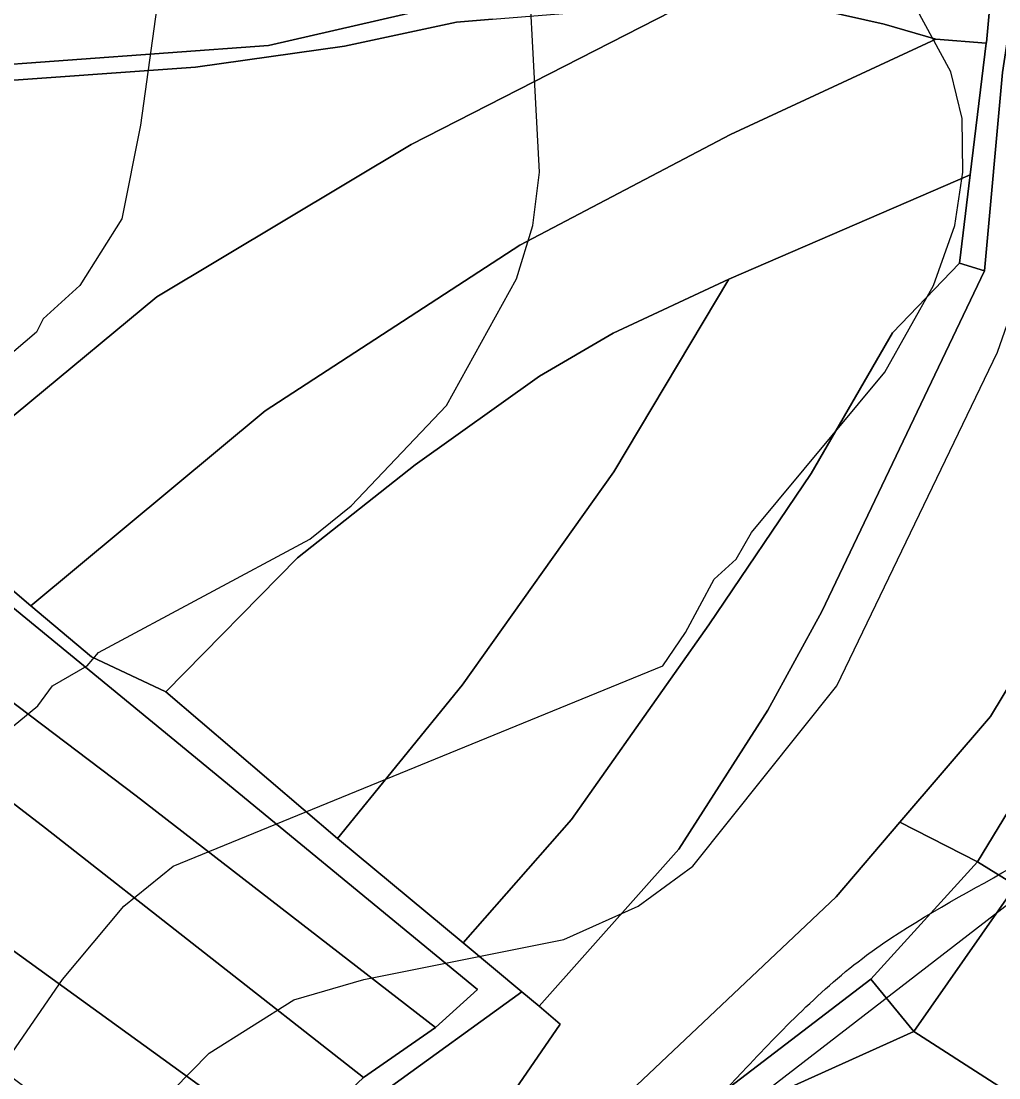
# Model space of a CAD drawing. Extents: x -510989 to -501240, y -1184665 to -1176089.
# Drawn here: x -504835.7 to -504689.1, y -1182035.7 to -1181877.4 of the extents above; entities that cross this region are included whole.
import ezdxf

# ---------------------------------------------------------------- set-up
doc = ezdxf.new("R2010")
doc.units = 0
for name, color, linetype in [('orna_puda', 7, 'Continuous'), ('ostatni_plocha_x_draha', 7, 'Continuous'), ('ostatni_plocha_x_ostatni_komunikace', 7, 'Continuous'), ('STAV_zaplavove_uzemi', 7, 'Continuous'), ('trvaly_travni_porost', 7, 'Continuous'), ('vrstevnice_01', 7, 'Continuous'), ('vrstevnice_02', 7, 'Continuous'), ('zahrada', 7, 'Continuous')]:
    doc.layers.add(name, color=color, linetype=linetype)

msp = doc.modelspace()

# ---------------------------------------------------------------- linework, layer by layer
at = {"layer": 'orna_puda'}
for points in [[(-504673.22, -1181772.8), (-504661.14, -1181813.44), (-504667.04, -1181834.24), (-504685.46, -1181855.71), (-504691.47, -1181857.5), (-504705.91, -1181862.57), (-504728.34, -1181871.61), (-504758.59, -1181873.98), (-504772.27, -1181875), (-504798.59, -1181881.05), (-504843.8, -1181884.33), (-504876.83, -1181885.68), (-504905.07, -1181885.23), (-504906.16, -1181885.16), (-504872.71, -1181870.13), (-504825.72, -1181847.06), (-504714.24, -1181793.02), (-504690.54, -1181781.44)], [(-504735.84, -1181874.76), (-504723.96, -1181874.38), (-504715.47, -1181875.81), (-504706.3, -1181877.84), (-504698.56, -1181880.09), (-504729.36, -1181894.36), (-504760.92, -1181910.97), (-504799.11, -1181935.79), (-504834.23, -1181964.97), (-504838.74, -1181961.17), (-504848.36, -1181953.95), (-504853.47, -1181950.26), (-504815.36, -1181918.68), (-504777.23, -1181895.87)], [(-504765.01, -1181877.09), (-504735.84, -1181874.76), (-504777.23, -1181895.87), (-504815.36, -1181918.68), (-504853.47, -1181950.26), (-504860.84, -1181944.73), (-504868.43, -1181939.19), (-504881.4, -1181926.67), (-504911.05, -1181900.96), (-504926.82, -1181887.17), (-504886.6, -1181888.36), (-504842.45, -1181886.63), (-504809.54, -1181884.31), (-504787.22, -1181881.15), (-504770.43, -1181877.56)], [(-504698.56, -1181880.09), (-504690.99, -1181880.7), (-504693.41, -1181900.41), (-504729.58, -1181916.03), (-504746.94, -1181924.15), (-504757.99, -1181930.58), (-504776.6, -1181943.89), (-504794.25, -1181957.8), (-504813.98, -1181977.88), (-504825.13, -1181972.63), (-504834.23, -1181964.97), (-504799.11, -1181935.79), (-504760.92, -1181910.97), (-504729.36, -1181894.36)], [(-504693.41, -1181900.41), (-504695.03, -1181913.66), (-504705.05, -1181924.08), (-504717.25, -1181945.17), (-504732.58, -1181967.84), (-504753.18, -1181996.99), (-504769.42, -1182015.49), (-504788.28, -1181999.87), (-504769.58, -1181976.87), (-504746.83, -1181944.9), (-504729.58, -1181916.03)], [(-504746.94, -1181924.15), (-504729.58, -1181916.03), (-504746.83, -1181944.9), (-504769.58, -1181976.87), (-504788.28, -1181999.87), (-504813.98, -1181977.88), (-504794.25, -1181957.8), (-504776.6, -1181943.89), (-504757.99, -1181930.58)]]:
    msp.add_lwpolyline(points, close=True, dxfattribs=at)
for points in [[(-504765.01, -1181877.09), (-504770.43, -1181877.56), (-504787.22, -1181881.15), (-504809.54, -1181884.31), (-504842.45, -1181886.63), (-504886.6, -1181888.36), (-504926.82, -1181887.17), (-504928.7, -1181887.19), (-504972.71, -1181847.77)], [(-504690.3, -1181873.39), (-504690.98, -1181880.6), (-504690.99, -1181880.7), (-504698.56, -1181880.09), (-504706.3, -1181877.84), (-504715.47, -1181875.81)], [(-504909.94, -1181874.72), (-504923.9, -1181882.52), (-504917.24, -1181884.44), (-504906.16, -1181885.16), (-504905.07, -1181885.23), (-504876.83, -1181885.68), (-504843.8, -1181884.33), (-504798.59, -1181881.05), (-504772.27, -1181875)]]:
    msp.add_lwpolyline(points, dxfattribs=at)
at = {"layer": 'ostatni_plocha_x_draha'}
for points in [[(-504859.45, -1182168.14), (-504849.43, -1182158.25), (-504829.27, -1182123.76), (-504824.87, -1182114.35), (-504817.98, -1182094.43), (-504799.49, -1182064.24), (-504790.8, -1182070.6), (-504779.37, -1182058.89), (-504768.25, -1182047.16), (-504754.87, -1182027.69), (-504758.03, -1182024.96), (-504737.07, -1182001.44), (-504723.76, -1181980.63), (-504715.66, -1181965.83), (-504691.28, -1181914.81), (-504688.57, -1181885.1), (-504684.57, -1181858.73)], [(-504647.93, -1181871.99), (-504650.23, -1181885.85), (-504650.1, -1181893.98), (-504668.26, -1181940.61), (-504680.42, -1181965.09), (-504690.36, -1181981.59), (-504703.97, -1181997.4), (-504713.49, -1182008.59), (-504743.4, -1182036.79), (-504736.32, -1182040.78), (-504739.68, -1182042.23), (-504752.24, -1182048.9), (-504788.98, -1182099.98), (-504795.33, -1182110.05), (-504801.21, -1182121.43), (-504818.09, -1182158.83), (-504829.87, -1182189.28)]]:
    msp.add_lwpolyline(points, dxfattribs=at)
msp.add_lwpolyline([(-504695.03, -1181913.66), (-504691.28, -1181914.81), (-504715.66, -1181965.83), (-504723.76, -1181980.63), (-504737.07, -1182001.44), (-504758.03, -1182024.96), (-504760.61, -1182022.83), (-504769.42, -1182015.49), (-504753.18, -1181996.99), (-504732.58, -1181967.84), (-504717.25, -1181945.17), (-504705.05, -1181924.08)], close=True, dxfattribs=at)
at = {"layer": 'ostatni_plocha_x_ostatni_komunikace'}
for points in [[(-504684.57, -1181858.73), (-504688.57, -1181885.1), (-504691.28, -1181914.81), (-504695.03, -1181913.66), (-504693.41, -1181900.41), (-504690.99, -1181880.7), (-504690.98, -1181880.6), (-504690.3, -1181873.39)], [(-504837.16, -1182131.58), (-504832.42, -1182122.71), (-504826.95, -1182111.78), (-504824.27, -1182102.58), (-504820.36, -1182091.82), (-504811.25, -1182077.59), (-504802.51, -1182062.81), (-504795.74, -1182046.41), (-504784.38, -1182035.65), (-504773.56, -1182028.18), (-504767.26, -1182022.47), (-504813.2, -1181984.7), (-504848.72, -1181955.61)], [(-504838.74, -1181961.17), (-504834.23, -1181964.97), (-504825.13, -1181972.63), (-504813.98, -1181977.88), (-504788.28, -1181999.87), (-504769.42, -1182015.49), (-504760.61, -1182022.83), (-504781.06, -1182037.63), (-504793.19, -1182048.5), (-504799.49, -1182064.24), (-504817.98, -1182094.43), (-504824.87, -1182114.35), (-504829.27, -1182123.76), (-504849.43, -1182158.25)]]:
    msp.add_lwpolyline(points, dxfattribs=at)
at = {"layer": 'STAV_zaplavove_uzemi'}
for points in [[(-504826.46, -1182247.73), (-504827.62, -1182204.68), (-504817.15, -1182165.12), (-504791.55, -1182113.93), (-504727.56, -1182034.81), (-504708.94, -1182017.35), (-504669.38, -1181991.76), (-504649.6, -1181961.5), (-504628.66, -1181917.29), (-504601.9, -1181867.26), (-504597.24, -1181809.08), (-504585.16, -1181766.79), (-504596.8, -1181741.4), (-504604.2, -1181726.59), (-504633.82, -1181658.9), (-504646.51, -1181600.72), (-504660.26, -1181556.29), (-504751.04, -1181459.08), (-504798.4, -1181384.84), (-504826.55, -1181347.73), (-504862.39, -1181315.73), (-504866.23, -1181265.81), (-504862.39, -1181205.66), (-504853.43, -1181164.7), (-504793.92, -1181116.47), (-504755.84, -1181064.64), (-504725.17, -1181018.1), (-504649.01, -1180947.23), (-504594, -1180900.69), (-504545.35, -1180879.53), (-504377.38, -1180832.83), (-504317.01, -1180808.36), (-504368.93, -1180802.59), (-504426.63, -1180826.63), (-504542.02, -1180859.32)], [(-504547.82, -1181597.63), (-504529.08, -1181677.7), (-504510.34, -1181762.87), (-504510.34, -1181805.46), (-504503.52, -1181848.05), (-504522.26, -1181902.56), (-504557.31, -1181989.81), (-504582.91, -1182010.28), (-504608.51, -1182029.48), (-504618.75, -1182071.72), (-504632.83, -1182096.04), (-504648.18, -1182115.24), (-504664.82, -1182122.91), (-504685.3, -1182130.59), (-504727.54, -1182144.67), (-504745.46, -1182181.79), (-504758.25, -1182222.75), (-504758.25, -1182257.3), (-504807.19, -1182292.7), (-504828.34, -1182288.47), (-504827.28, -1182244.04)], [(-504574.97, -1181692.93), (-504558.07, -1181754.88), (-504562.29, -1181804.15), (-504563.7, -1181856.24), (-504570.74, -1181913.97), (-504583.41, -1181961.83), (-504617.2, -1182002.66), (-504652.4, -1182051.94), (-504665.07, -1182080.1), (-504696.04, -1182099.81), (-504738.28, -1182108.25), (-504752.36, -1182122.33), (-504767.85, -1182144.86), (-504780.52, -1182142.04), (-504787.55, -1182173.02), (-504781.92, -1182218.07), (-504783.33, -1182247.63), (-504788.96, -1182265.94), (-504808.67, -1182277.2), (-504832.61, -1182281.42)], [(-504824.03, -1182251.79), (-504806.11, -1182251.79), (-504808.67, -1182227.48), (-504803.55, -1182203.16), (-504807.39, -1182181.4), (-504806.11, -1182154.52), (-504795.88, -1182126.36), (-504783.08, -1182119.97), (-504770.28, -1182113.56), (-504754.92, -1182091.81), (-504726.76, -1182079.01), (-504689.64, -1182070.05), (-504667.89, -1182041.89), (-504634.61, -1181997.1), (-504615.41, -1181959.98), (-504602.61, -1181927.98), (-504596.21, -1181880.63), (-504594.68, -1181823.86), (-504583.41, -1181774.59), (-504590.45, -1181740.8), (-504600.31, -1181726.72)]]:
    msp.add_spline(points, degree=3, dxfattribs=at)
at = {"layer": 'trvaly_travni_porost'}
for points in [[(-504978.97, -1181857.94), (-504972.71, -1181847.77), (-504928.7, -1181887.19), (-504887.37, -1181923.11), (-504872.95, -1181937.24), (-504869.04, -1181941.39), (-504848.72, -1181955.61), (-504813.2, -1181984.7), (-504767.26, -1182022.47), (-504773.56, -1182028.18), (-504818.45, -1181993.46), (-504873.23, -1181952.04), (-504939.92, -1181893.92)], [(-504984.86, -1181867.51), (-504978.97, -1181857.94), (-504939.92, -1181893.92), (-504873.23, -1181952.04), (-504818.45, -1181993.46), (-504773.56, -1182028.18), (-504784.38, -1182035.65), (-504832.04, -1181998.3), (-504871.82, -1181967.75), (-504935.39, -1181913.7), (-504962.33, -1181888.51)], [(-504993.5, -1181881.56), (-504984.86, -1181867.51), (-504962.33, -1181888.51), (-504935.39, -1181913.7), (-504871.82, -1181967.75), (-504832.04, -1181998.3), (-504784.38, -1182035.65), (-504795.74, -1182046.41), (-504839.79, -1182014.57), (-504862.79, -1181996.36), (-504890.14, -1181974.54), (-504949.12, -1181922.93)], [(-505002.22, -1181895.72), (-504993.5, -1181881.56), (-504949.12, -1181922.93), (-504890.14, -1181974.54), (-504862.79, -1181996.36), (-504839.79, -1182014.57), (-504795.74, -1182046.41), (-504802.51, -1182062.81), (-504831.72, -1182039.67), (-504879.28, -1182004.21), (-504900.87, -1181987.03), (-504962.75, -1181932.82)], [(-504692.31, -1182003.37), (-504708.3, -1182020.92), (-504730.37, -1182037.82), (-504736.32, -1182040.78), (-504743.4, -1182036.79), (-504713.49, -1182008.59), (-504703.97, -1181997.4)], [(-504686.55, -1182006.87), (-504701.85, -1182028.78), (-504708.3, -1182020.92), (-504692.31, -1182003.37)], [(-504708.3, -1182020.92), (-504701.85, -1182028.78), (-504727.46, -1182040.3), (-504730.37, -1182037.82)], [(-504758.03, -1182024.96), (-504754.87, -1182027.69), (-504768.25, -1182047.16), (-504781.06, -1182037.63), (-504760.61, -1182022.83)], [(-504727.46, -1182040.3), (-504701.85, -1182028.78), (-504678.46, -1182043.79), (-504680.89, -1182064.95), (-504713.07, -1182041.07), (-504725.11, -1182042.3)]]:
    msp.add_lwpolyline(points, close=True, dxfattribs=at)
at = {"layer": 'vrstevnice_01'}
for points in [[(-504836.91, -1181983), (-504833.19, -1181980), (-504831, -1181977), (-504825.81, -1181974), (-504824.09, -1181972), (-504792.41, -1181955), (-504786.19, -1181950), (-504771.91, -1181935), (-504761.41, -1181916), (-504759, -1181908), (-504758, -1181900), (-504760.31, -1181856)], [(-504962.41, -1182230), (-504944.31, -1182209), (-504933.09, -1182189), (-504911.91, -1182133), (-504905.81, -1182123), (-504897.19, -1182113), (-504890.31, -1182107), (-504864.09, -1182094), (-504841.91, -1182078), (-504818.31, -1182043), (-504807.5, -1182032), (-504794.81, -1182024), (-504784.31, -1182021), (-504754.31, -1182015), (-504743.19, -1182010), (-504735, -1182004), (-504713.41, -1181977), (-504689.31, -1181927), (-504672.5, -1181879), (-504679.69, -1181858)]]:
    msp.add_lwpolyline(points, dxfattribs=at)
at = {"layer": 'vrstevnice_02'}
for points in [[(-504616.5, -1181863), (-504618.5, -1181915), (-504621.41, -1181937), (-504628.09, -1181953), (-504634, -1181962), (-504644.41, -1181973), (-504665.19, -1181991), (-504666.09, -1181993), (-504778.81, -1182080), (-504799.5, -1182100), (-504804.31, -1182097), (-504801.09, -1182087), (-504801.09, -1182075), (-504820.81, -1182101), (-504822.59, -1182102), (-504823.59, -1182104), (-504831.5, -1182110), (-504832.09, -1182112), (-504855.91, -1182130), (-504870.09, -1182146), (-504877.91, -1182158), (-504885.81, -1182172)], [(-504731.81, -1181961), (-504728.5, -1181958), (-504726.19, -1181954), (-504706.19, -1181930), (-504698.91, -1181917), (-504695.69, -1181908), (-504694.5, -1181900), (-504694.59, -1181892), (-504696.31, -1181885), (-504706.59, -1181866)], [(-504814.91, -1181872), (-504817.81, -1181893), (-504820.59, -1181907), (-504826.91, -1181917), (-504832.41, -1181922), (-504833.41, -1181924), (-504872.19, -1181957), (-504887.19, -1181975), (-504904.69, -1182004), (-504917, -1182017), (-504924.91, -1182023), (-504954.81, -1182044), (-504964.59, -1182052)], [(-504960.19, -1182192), (-504952.81, -1182178), (-504946, -1182163), (-504941.41, -1182156), (-504931.19, -1182133), (-504924, -1182119), (-504914.5, -1182106), (-504904.81, -1182096), (-504892.81, -1182087), (-504874.41, -1182075), (-504860.59, -1182064), (-504848.81, -1182049), (-504829.5, -1182021), (-504820.31, -1182010), (-504812.91, -1182004), (-504739.5, -1181974), (-504736.09, -1181969), (-504731.81, -1181961)]]:
    msp.add_lwpolyline(points, dxfattribs=at)
at = {"layer": 'zahrada'}
for points in [[(-504647.97, -1181885.87), (-504646.24, -1181896.73), (-504643.79, -1181908.9), (-504642.31, -1181923.58), (-504645.31, -1181939.25), (-504646.21, -1181943.94), (-504647.12, -1181948.71), (-504649.09, -1181958.95), (-504650.09, -1181964.87), (-504650.27, -1181968.93), (-504654.51, -1181977.34), (-504656.05, -1181980.41), (-504660.48, -1181977.97), (-504670.04, -1181979.55), (-504677.53, -1181983.54), (-504683.72, -1181989.23), (-504692.31, -1182003.37), (-504703.97, -1181997.4), (-504690.36, -1181981.59), (-504680.42, -1181965.09), (-504668.26, -1181940.61), (-504650.1, -1181893.98), (-504650.23, -1181885.85)], [(-504670.04, -1181979.55), (-504660.48, -1181977.97), (-504656.05, -1181980.41), (-504652.96, -1181981.26), (-504638.56, -1181990.09), (-504639.96, -1181992.01), (-504653.13, -1181983.09), (-504656.06, -1181981.46), (-504661.62, -1181989.21), (-504682.37, -1182004.18), (-504685.37, -1182007.59), (-504686.55, -1182006.87), (-504692.31, -1182003.37), (-504683.72, -1181989.23), (-504677.53, -1181983.54)], [(-504685.37, -1182007.59), (-504687.11, -1182009.56), (-504674.76, -1182018.26), (-504668.72, -1182028.04), (-504678.46, -1182043.79), (-504701.85, -1182028.78), (-504686.55, -1182006.87)]]:
    msp.add_lwpolyline(points, close=True, dxfattribs=at)

doc.saveas('drawing.dxf')
